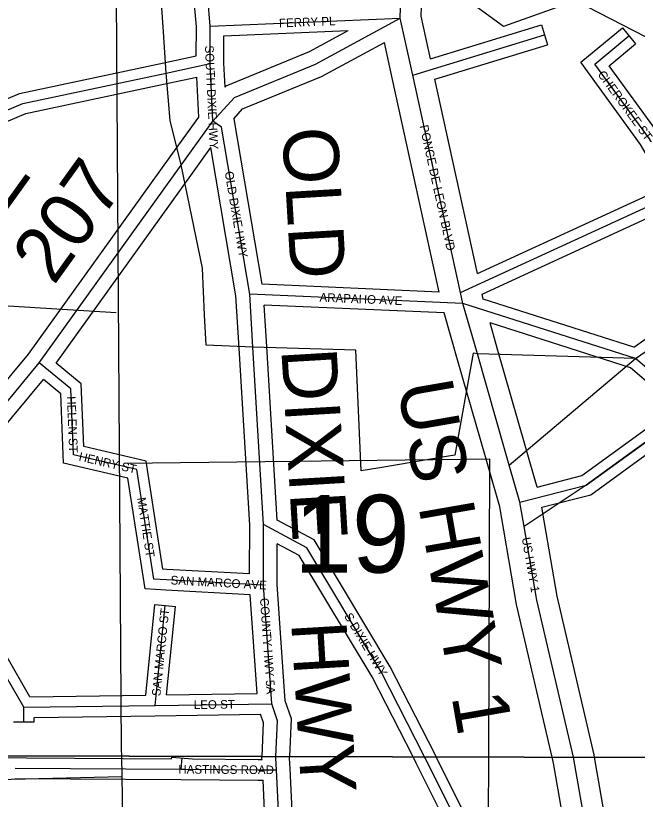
# Model space of a CAD drawing. Extents: x 418523 to 616617, y 1878279 to 2196743.
# Drawn here: x 552006 to 553806, y 2014588 to 2016857 of the extents above; entities that cross this region are included whole.
import ezdxf

# ---------------------------------------------------------------- set-up
doc = ezdxf.new("R2010")
doc.units = 0
for name, color, linetype in [('Level 1', 7, 'Continuous'), ('Level 13', 7, 'Continuous'), ('Level 14', 7, 'Continuous'), ('Level 19', 7, 'Continuous'), ('Level 2', 7, 'Continuous'), ('Level 22', 7, 'Continuous'), ('Level 23', 7, 'Continuous'), ('Level 28', 7, 'Continuous'), ('Level 31', 7, 'Continuous'), ('Level 32', 7, 'Continuous'), ('Level 34', 7, 'Continuous'), ('Level 5', 7, 'Continuous'), ('Level 63', 7, 'Continuous'), ('Level 8', 7, 'Continuous')]:
    doc.layers.add(name, color=color, linetype=linetype)

msp = doc.modelspace()

# ---------------------------------------------------------------- linework, layer by layer
at = {"layer": 'Level 1'}
for p, q in [((552242.944, 2024561.628), (552312.246, 2014734.776)), ((545005.963, 2016454.119), (552297.044, 2015997.651)), ((552321.286, 2015561.016), (553378.525, 2015573.645)), ((553378.525, 2015573.645), (553375.197, 2014710.861)), ((552312.246, 2014734.776), (552312.648, 2014713.735)), ((552312.647, 2014713.735), (552313.777, 2014654.627)), ((553375.196, 2014710.861), (553372.698, 2014063.056)), ((547094.887, 2014533.398), (552313.777, 2014654.627)), ((552313.778, 2014654.627), (552415.309, 2009343.34))]:
    msp.add_line(p, q, dxfattribs=at)
at = {"layer": 'Level 13'}
for p, q in [((553119.785, 2016849.816), (553128.82, 2017133.084)), ((553156.084, 2016684.612), (553119.785, 2016849.816)), ((553294.085, 2016055.089), (553156.084, 2016684.612)), ((553300.97, 2016023.796), (553294.085, 2016055.089)), ((553343.03, 2015877.485), (553300.97, 2016023.796)), ((553423.695, 2015596.148), (553343.03, 2015877.485)), ((553435.308, 2015555.386), (553423.695, 2015596.148)), ((553466.069, 2015448.383), (553435.308, 2015555.386)), ((553478.233, 2015378.161), (553466.069, 2015448.383)), ((553515.351, 2015164.589), (553478.233, 2015378.161)), ((553620.934, 2014710.196), (553515.351, 2015164.589))]:
    msp.add_line(p, q, dxfattribs=at)
msp.add_lwpolyline([(553736.541, 2013789.33), (553696.077, 2014281.113), (553622.144, 2014704.986), (553620.933, 2014710.196)], dxfattribs=at)
at = {"layer": 'Level 14'}
for p, q in [((553179.995, 2016855.382), (553188.73, 2017129.201)), ((553207.185, 2016731.635), (553179.995, 2016855.382)), ((553097.481, 2016671.736), (553073.822, 2016779.411)), ((553232.282, 2016056.81), (553097.475, 2016671.764)), ((553343.316, 2016110.725), (553220.092, 2016672.836)), ((553359.598, 2016036.564), (553356.479, 2016050.74)), ((553285.365, 2015860.907), (553246.491, 2015996.134)), ((553400.696, 2015894.061), (553379.683, 2015967.161)), ((553481.373, 2015612.686), (553400.708, 2015894.021)), ((553366.019, 2015579.611), (553285.353, 2015860.947)), ((553493.014, 2015571.824), (553481.401, 2015612.587)), ((553377.603, 2015538.946), (553365.99, 2015579.709)), ((553515.916, 2015492.159), (553492.974, 2015571.962)), ((553407.505, 2015434.934), (553377.643, 2015538.807)), ((553419.113, 2015367.921), (553407.505, 2015434.934)), ((553537.355, 2015388.401), (553529.507, 2015433.7)), ((553574.178, 2015176.525), (553537.349, 2015388.435)), ((553456.525, 2015152.651), (553419.119, 2015367.887)), ((553559.296, 2014710.362), (553456.525, 2015152.652))]:
    msp.add_line(p, q, dxfattribs=at)
for points in [[(553682.172, 2014710.031), (553680.967, 2014716.94), (553574.178, 2015176.524)], [(553676.648, 2013785.57), (553636.5, 2014273.483), (553563.322, 2014693.031), (553559.295, 2014710.362)], [(553790.822, 2013861.326), (553755.653, 2014288.743), (553682.171, 2014710.031)]]:
    msp.add_lwpolyline(points, dxfattribs=at)
at = {"layer": 'Level 22'}
for p, q in [((552569.522, 2016826.278), (552545.285, 2017109.64)), ((552569.215, 2016717.908), (552569.522, 2016826.278)), ((552576.984, 2016550.966), (552569.215, 2016717.908)), ((552485.982, 2016424.306), (552576.984, 2016550.966)), ((552074.874, 2015851.978), (552485.982, 2016424.306)), ((552693.355, 2015897.136), (552683.963, 2016050.627)), ((552723.917, 2015383.56), (552693.355, 2015897.136)), ((551706.916, 2015411.178), (552074.874, 2015851.978)), ((552723.423, 2015208.641), (552723.917, 2015383.56)), ((552747.493, 2014865.276), (552723.423, 2015208.641)), ((552785.198, 2014186.577), (552761.217, 2014674.315))]:
    msp.add_line(p, q, dxfattribs=at)
for points in [[(552576.984, 2016550.966), (552639.615, 2016620.247), (552874.103, 2016716.682), (553119.785, 2016849.816)], [(552683.963, 2016050.627), (552601.975, 2016534.166), (552576.984, 2016550.966)], [(552759.634, 2014712.525), (552764.151, 2014815.407), (552747.493, 2014865.276)], [(552761.217, 2014674.315), (552759.409, 2014707.413), (552759.633, 2014712.525)]]:
    msp.add_lwpolyline(points, dxfattribs=at)
at = {"layer": 'Level 23'}
for p, q in [((552529.517, 2016824.627), (552505.43, 2017106.231)), ((552529.278, 2016740.041), (552529.517, 2016824.626)), ((552609.22, 2016718.781), (552609.444, 2016797.957)), ((552612.43, 2016649.821), (552609.22, 2016718.781)), ((552536.38, 2016563.004), (552530.98, 2016679.046)), ((552453.497, 2016447.645), (552536.38, 2016563.004)), ((552518.468, 2016400.966), (552571.478, 2016474.746)), ((552644.168, 2016046.049), (552571.478, 2016474.746)), ((552043.235, 2015876.495), (552453.495, 2016447.641)), ((552123.411, 2015850.982), (552518.47, 2016400.969)), ((552653.43, 2015894.693), (552644.168, 2016046.049)), ((552733.282, 2015899.578), (552725.989, 2016018.77)), ((552683.914, 2015382.427), (552653.425, 2015894.76)), ((552763.216, 2015396.553), (552733.286, 2015899.511)), ((551692.302, 2015456.091), (552043.235, 2015876.495)), ((551748.771, 2015398.896), (552086.585, 2015803.584)), ((552683.515, 2015240.866), (552683.914, 2015382.427)), ((552763.429, 2015209.983), (552763.762, 2015328.206)), ((552787.042, 2014873.135), (552763.43, 2015209.983)), ((552705.335, 2014894.672), (552685.285, 2015180.678)), ((552825.151, 2014188.541), (552801.17, 2014676.279)), ((552745.245, 2014184.612), (552722.65, 2014644.156))]:
    msp.add_line(p, q, dxfattribs=at)
for points in [[(552612.43, 2016649.821), (552616.02, 2016653.795), (552856.917, 2016752.866), (552968.47, 2016813.315)], [(552637.628, 2016558.398), (552663.212, 2016586.699), (552891.288, 2016680.498), (553073.822, 2016779.411)], [(552719.708, 2016079.101), (552638.541, 2016557.784), (552637.627, 2016558.397)], [(552799.669, 2014712.417), (552804.439, 2014821.054), (552787.042, 2014873.135)], [(552719.599, 2014712.634), (552723.864, 2014809.761), (552715.497, 2014834.81)], [(552719.528, 2014704.145), (552719.359, 2014707.2), (552719.598, 2014712.634)], [(552801.159, 2014676.496), (552799.458, 2014707.627), (552799.668, 2014712.417)]]:
    msp.add_lwpolyline(points, dxfattribs=at)
at = {"layer": 'Level 31'}
for p, q in [((552569.522, 2016826.278), (553119.785, 2016849.816)), ((553156.084, 2016684.612), (553537.366, 2016801.367)), ((552441.73, 2016690.631), (552569.215, 2016717.908)), ((553294.085, 2016055.089), (553929.73, 2016347.146)), ((553800.656, 2015864.201), (554360.19, 2016254.302)), ((553300.97, 2016023.796), (552683.963, 2016050.627)), ((553800.656, 2015864.201), (553300.97, 2016023.796)), ((553966.971, 2015721.908), (553800.656, 2015864.201)), ((553657.959, 2015497.666), (553966.971, 2015721.908)), ((552357.661, 2015542.791), (552174.271, 2015585.132)), ((552406.842, 2015225.901), (552357.661, 2015542.791)), ((553466.069, 2015448.383), (553657.959, 2015497.666)), ((552030.522, 2014854.946), (551706.916, 2015411.178)), ((552442.651, 2015223.981), (552406.842, 2015225.901)), ((552723.423, 2015208.641), (552442.651, 2015223.981)), ((552409.928, 2014860.413), (552439.588, 2015149.44)), ((553190.356, 2014711.361), (553064.703, 2014957.478)), ((552030.404, 2014813.124), (552030.522, 2014854.946)), ((552030.522, 2014854.946), (552409.928, 2014860.413)), ((552409.928, 2014860.413), (552747.493, 2014865.276)), ((552485.154, 2014675.46), (552488.099, 2014708.181)), ((552004.982, 2014679.006), (552485.154, 2014675.46))]:
    msp.add_line(p, q, dxfattribs=at)
for points in [[(553929.73, 2016347.146), (553840.783, 2016500.496), (553683.235, 2016716.588), (553781.815, 2016798.494)], [(551517.95, 2016387.059), (552026.93, 2016602.349), (552441.73, 2016690.631)], [(552174.271, 2015585.132), (552166.575, 2015776.803), (552074.874, 2015851.978)], [(553064.703, 2014957.478), (552848.922, 2015316.656), (552723.917, 2015383.56)], [(553429.987, 2014222.581), (553412.674, 2014265.179), (553192.994, 2014706.19), (553190.355, 2014711.361)], [(552485.154, 2014675.46), (552708.602, 2014674.1), (552761.217, 2014674.315)]]:
    msp.add_lwpolyline(points, dxfattribs=at)
at = {"layer": 'Level 32'}
for p, q in [((553207.185, 2016731.635), (553528.582, 2016830.052)), ((553528.582, 2016830.052), (553546.151, 2016772.681)), ((553762.643, 2016821.569), (553800.988, 2016775.419)), ((552609.444, 2016797.956), (552968.47, 2016813.315)), ((553220.092, 2016672.836), (553546.151, 2016772.681)), ((552435.454, 2016719.967), (552529.278, 2016740.041)), ((552448.008, 2016661.294), (552530.98, 2016679.046)), ((553343.316, 2016110.724), (553887.227, 2016360.631)), ((553356.479, 2016050.74), (553942.256, 2016319.885)), ((553795.661, 2015897.289), (554365.013, 2016294.235)), ((553232.282, 2016056.81), (552719.708, 2016079.101)), ((553795.661, 2015897.29), (553359.598, 2016036.564)), ((553246.491, 2015996.135), (552725.989, 2016018.771)), ((553785.757, 2015837.465), (553379.683, 2015967.161)), ((553918.56, 2015723.844), (553785.758, 2015837.465)), ((553644.963, 2015525.302), (553918.56, 2015723.843)), ((553670.956, 2015470.03), (553959.762, 2015679.608)), ((552384.194, 2015567.454), (552203.33, 2015609.212)), ((552331.13, 2015518.125), (552145.215, 2015561.051)), ((552432.755, 2015254.556), (552384.194, 2015567.454)), ((553515.917, 2015492.159), (553644.964, 2015525.302)), ((552380.93, 2015197.246), (552331.13, 2015518.125)), ((553529.507, 2015433.701), (553670.955, 2015470.03)), ((552047.632, 2014885.195), (551748.771, 2015398.896)), ((552444.259, 2015253.939), (552432.755, 2015254.556)), ((552683.515, 2015240.866), (552444.289, 2015253.937)), ((552441.045, 2015194.023), (552380.93, 2015197.246)), ((552685.285, 2015180.677), (552441.015, 2015194.025)), ((552382.81, 2014890.026), (552409.745, 2015152.501)), ((552409.745, 2015152.501), (552469.432, 2015146.376)), ((552443.215, 2014890.896), (552469.432, 2015146.376)), ((553156.625, 2014711.451), (553038.455, 2014942.915)), ((552047.632, 2014885.196), (552382.81, 2014890.026)), ((552443.215, 2014890.896), (552705.335, 2014894.672)), ((552060.405, 2014813.039), (552060.44, 2014825.371)), ((552060.44, 2014825.371), (552410.361, 2014830.416)), ((552410.361, 2014830.416), (552715.497, 2014834.81)), ((552000.404, 2014813.209), (552060.405, 2014813.039)), ((551852.749, 2014710.037), (552037.987, 2014708.764)), ((552037.987, 2014708.764), (552457.753, 2014705.664)), ((552457.753, 2014705.664), (552458.22, 2014710.871)), ((552458.22, 2014710.871), (552517.979, 2014705.491)), ((552517.959, 2014705.261), (552517.979, 2014705.491)), ((552004.761, 2014649.006), (552484.934, 2014645.459))]:
    msp.add_line(p, q, dxfattribs=at)
for points in [[(553887.227, 2016360.631), (553815.617, 2016484.088), (553642.404, 2016721.668), (553762.643, 2016821.569)], [(553941.986, 2016385.81), (553865.948, 2016516.904), (553724.066, 2016711.509), (553800.988, 2016775.419)], [(551541.988, 2016429.8), (552017.881, 2016631.096), (552435.485, 2016719.974)], [(551531.731, 2016360.311), (552035.978, 2016573.602), (552447.976, 2016661.288)], [(552203.33, 2015609.212), (552196.01, 2015791.465), (552123.41, 2015850.982)], [(552145.214, 2015561.051), (552137.138, 2015762.141), (552086.585, 2015803.584)], [(553090.954, 2014972.039), (552870.376, 2015339.201), (552763.216, 2015396.553)], [(553038.455, 2014942.915), (552827.468, 2015294.111), (552763.763, 2015328.206)], [(553223.982, 2014711.27), (553219.783, 2014719.699), (553090.954, 2014972.039)], [(553402.194, 2014211.286), (553385.311, 2014252.826), (553166.208, 2014692.681), (553156.624, 2014711.451)], [(553457.78, 2014233.877), (553440.037, 2014277.533), (553223.981, 2014711.27)], [(552517.959, 2014705.261), (552708.632, 2014704.101), (552719.528, 2014704.144)], [(552484.972, 2014645.46), (552708.573, 2014644.1), (552722.651, 2014644.156)]]:
    msp.add_lwpolyline(points, dxfattribs=at)
at = {"layer": 'Level 5'}
msp.add_lwpolyline([(554068.437, 2016672.812), (553627.363, 2016899.332), (553418.69, 2016824.958), (553327.226, 2016891.938), (553352.525, 2016983.581), (553469.755, 2017149.916), (553437.647, 2017525.174), (553462.757, 2017558.426), (553523.009, 2018141.78), (553640.467, 2018374.836), (553941.49, 2018657.286)], dxfattribs=at)
at = {"layer": 'Level 63'}
for points in [[(537381.015, 2014754.121), (576999.64, 2014646.963), (577097.813, 2060104.5), (537528.7, 2060211.986), (537381.015, 2014754.121)], [(537233.895, 1969297.112), (576901.845, 1969190.287), (576999.639, 2014646.963), (537381.014, 2014754.121), (537233.895, 1969297.112)]]:
    msp.add_lwpolyline(points, dxfattribs=at)
at = {"layer": 'Level 8'}
msp.add_lwpolyline([(553966.982, 2015721.569), (553657.979, 2015497.56), (553477.976, 2015378.555), (553465.975, 2015448.556), (553434.972, 2015555.558), (553800.975, 2015864.57), (553342.965, 2015877.565), (553330.964, 2015879.565), (553277.968, 2015584.557), (553253.968, 2015580.557), (553060.964, 2015547.554), (553006.962, 2015539.553), (552990.956, 2015888.561), (552692.949, 2015897.557), (552557.945, 2015902.556), (552552.944, 2015990.558), (552546.941, 2016125.561), (552485.935, 2016424.567), (552453.931, 2016553.57), (552441.929, 2016690.573), (552433.926, 2016809.576), (552414.921, 2017086.581)], dxfattribs=at)

# ---------------------------------------------------------------- texts
at = {"layer": 'Level 19'}
msp.add_text('US HWY 1', height=160, rotation=279.858378, dxfattribs=at).set_placement((553111.234, 2015788.562))
at = {"layer": 'Level 2'}
msp.add_text('19', height=225, dxfattribs=at).set_placement((552812.452, 2015244.626))
at = {"layer": 'Level 28'}
for s, rotation, p in [('OLD', 273.4045, (552777.674, 2016529.766)), ('STATE', 54.3091, (551652.395, 2015835.216)), ('207', 54.3091, (552116.771, 2016073.561)), ('DIXIE', 273.4045, (552775.351, 2015890.374)), ('HWY', 273.4045, (552803.949, 2015099.706))]:
    msp.add_text(s, height=160, rotation=rotation, dxfattribs=at).set_placement(p)
at = {"layer": 'Level 34'}
for s, height, rotation, p in [('FERRY PL', 25, 2.448736, (552769.193, 2016822.311)), ('SOUTH DIXIE HWY', 25, 272.663253, (552554.29, 2016769.772)), ('CHEROKEE ST', 25, 306.093842, (553689.842, 2016686.31)), ('PONCE DE LEON BLVD', 25, 282.363556, (553175.547, 2016537.462)), ('OLD DIXIE HWY', 25, 279.622564, (552611.375, 2016403.961)), ('ARAPAHO AVE', 25, 357.509161, (552885.724, 2016029.344)), ('HELEN ST', 25, 272.298511, (552154.958, 2015754.581)), ('HENRY ST', 25, 346.99845, (552187.66, 2015569.215)), ('MATTIE ST', 25, 278.820767, (552357.8, 2015460.394)), ('US HWY 1', 24.9992, 279.858378, (553471.374, 2015344.635)), ('SAN MARCO AVE', 25, 356.871772, (552454.514, 2015210.818)), ('COUNTY HWY 5A', 25, 274.008919, (552713.569, 2015170.48)), ('SAN MARCO ST', 25, 84.139736, (552425.133, 2014886.156)), ('S DIXIE HWY', 25, 300.994939, (552956.387, 2015118.739)), ('LEO ST', 24.9992, 0.824631, (552522.206, 2014849.531)), ('HASTINGS ROAD', 25, 359.650625, (552477.277, 2014663.009))]:
    msp.add_text(s, height=height, rotation=rotation, dxfattribs=at).set_placement(p)

doc.saveas('drawing.dxf')
